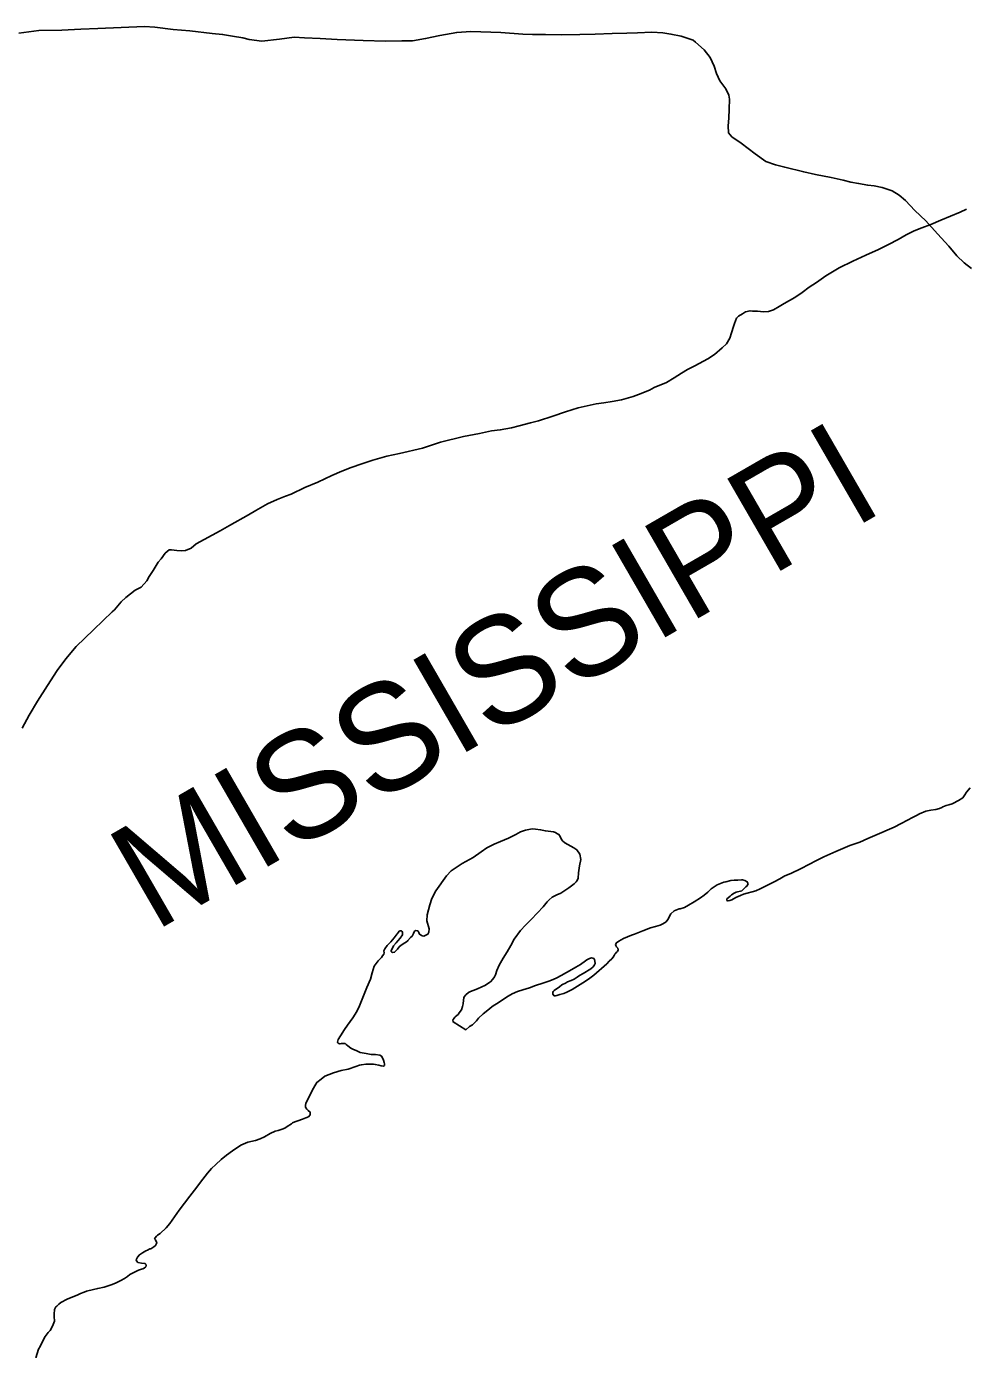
# Model space of a CAD drawing. Extents: x -939622 to -934222, y 1383701 to 1385301.
# Drawn here: x -935568.91 to -935552.12, y 1384319.14 to 1384342.79 of the extents above; entities that cross this region are included whole.
import ezdxf

# ---------------------------------------------------------------- set-up
doc = ezdxf.new("R2010")
doc.units = 0
doc.layers.add('3', color=7, linetype='Continuous')
doc.layers.add('9', color=7, linetype='Continuous')

msp = doc.modelspace()

# ---------------------------------------------------------------- linework, layer by layer
at = {"layer": '3'}
msp.add_lwpolyline([(-935569.044, 1384342.667), (-935568.688, 1384342.715), (-935568.277, 1384342.72), (-935567.933, 1384342.735), (-935567.633, 1384342.748), (-935567.217, 1384342.768), (-935566.798, 1384342.786), (-935566.614, 1384342.774), (-935566.286, 1384342.734), (-935565.991, 1384342.705), (-935565.59, 1384342.662), (-935565.404, 1384342.644), (-935565.226, 1384342.611), (-935565.042, 1384342.581), (-935564.927, 1384342.552), (-935564.701, 1384342.526), (-935564.39, 1384342.558), (-935564.124, 1384342.594), (-935563.944, 1384342.582), (-935563.661, 1384342.568), (-935563.361, 1384342.554), (-935562.895, 1384342.537), (-935562.493, 1384342.521), (-935562.205, 1384342.528), (-935562.013, 1384342.531), (-935561.78, 1384342.569), (-935561.524, 1384342.626), (-935561.223, 1384342.679), (-935560.969, 1384342.697), (-935560.434, 1384342.676), (-935560.04, 1384342.647), (-935559.872, 1384342.641), (-935559.638, 1384342.64), (-935559.347, 1384342.638), (-935559.023, 1384342.64), (-935558.753, 1384342.649), (-935558.45, 1384342.659), (-935558.186, 1384342.666), (-935557.998, 1384342.675), (-935557.74, 1384342.684), (-935557.542, 1384342.673), (-935557.397, 1384342.65), (-935557.213, 1384342.615), (-935557.003, 1384342.543), (-935556.957, 1384342.503), (-935556.802, 1384342.366), (-935556.696, 1384342.231), (-935556.627, 1384342.074), (-935556.587, 1384341.946), (-935556.523, 1384341.812), (-935556.416, 1384341.671), (-935556.364, 1384341.559), (-935556.353, 1384341.487), (-935556.358, 1384341.309), (-935556.362, 1384341.149), (-935556.375, 1384341.013), (-935556.368, 1384340.884), (-935556.312, 1384340.816), (-935556.146, 1384340.701), (-935555.896, 1384340.511), (-935555.706, 1384340.373), (-935555.53, 1384340.313), (-935555.366, 1384340.27), (-935555.027, 1384340.188), (-935554.819, 1384340.141), (-935554.538, 1384340.087), (-935554.32, 1384340.038), (-935554.184, 1384340.006), (-935554.048, 1384339.981), (-935553.885, 1384339.95), (-935553.768, 1384339.936), (-935553.626, 1384339.908), (-935553.45, 1384339.851), (-935553.324, 1384339.773), (-935553.207, 1384339.675), (-935553.045, 1384339.497), (-935552.844, 1384339.311), (-935552.641, 1384339.08), (-935552.438, 1384338.858), (-935552.295, 1384338.688), (-935552.161, 1384338.56), (-935552.029, 1384338.459)], dxfattribs=at)
at = {"layer": '9'}
for points in [[(-935564.18, 1384334.428), (-935563.938, 1384334.545), (-935563.704, 1384334.641), (-935563.454, 1384334.764), (-935563.273, 1384334.842), (-935563.11, 1384334.905), (-935562.918, 1384334.969), (-935562.722, 1384335.036), (-935562.469, 1384335.105), (-935562.246, 1384335.155), (-935561.835, 1384335.25), (-935561.515, 1384335.355), (-935561.101, 1384335.462), (-935560.815, 1384335.514), (-935560.6, 1384335.558), (-935560.445, 1384335.578), (-935560.245, 1384335.612), (-935560.109, 1384335.65), (-935559.906, 1384335.702), (-935559.764, 1384335.737), (-935559.508, 1384335.824), (-935559.283, 1384335.898), (-935559.057, 1384335.969), (-935558.733, 1384336.041), (-935558.598, 1384336.06), (-935558.449, 1384336.084), (-935558.279, 1384336.117), (-935558.074, 1384336.175), (-935557.98, 1384336.208), (-935557.781, 1384336.29), (-935557.699, 1384336.332), (-935557.477, 1384336.427), (-935557.342, 1384336.507), (-935557.21, 1384336.593), (-935557.104, 1384336.657), (-935556.971, 1384336.719), (-935556.741, 1384336.847), (-935556.618, 1384336.927), (-935556.481, 1384337.043), (-935556.408, 1384337.115), (-935556.346, 1384337.217), (-935556.316, 1384337.311), (-935556.278, 1384337.427), (-935556.265, 1384337.479), (-935556.229, 1384337.573), (-935556.194, 1384337.611), (-935556.123, 1384337.649), (-935556.065, 1384337.684), (-935555.984, 1384337.705), (-935555.939, 1384337.698), (-935555.852, 1384337.698), (-935555.798, 1384337.694), (-935555.738, 1384337.684), (-935555.654, 1384337.692), (-935555.565, 1384337.72), (-935555.465, 1384337.783), (-935555.374, 1384337.838), (-935555.185, 1384337.944), (-935555.056, 1384338.035), (-935554.931, 1384338.127), (-935554.801, 1384338.213), (-935554.631, 1384338.33), (-935554.393, 1384338.471), (-935554.148, 1384338.594), (-935553.918, 1384338.701), (-935553.69, 1384338.803), (-935553.516, 1384338.887), (-935553.342, 1384338.98), (-935553.195, 1384339.061), (-935553.054, 1384339.132), (-935552.918, 1384339.188), (-935552.758, 1384339.25), (-935552.577, 1384339.323), (-935552.403, 1384339.398), (-935552.234, 1384339.47), (-935552.119, 1384339.523)], [(-935568.982, 1384330.246), (-935568.855, 1384330.477), (-935568.711, 1384330.732), (-935568.531, 1384331.009), (-935568.357, 1384331.277), (-935568.202, 1384331.488), (-935568.018, 1384331.708), (-935567.707, 1384332.002), (-935567.536, 1384332.173), (-935567.376, 1384332.324), (-935567.335, 1384332.361), (-935567.214, 1384332.507), (-935567.133, 1384332.582), (-935566.966, 1384332.711), (-935566.86, 1384332.769), (-935566.759, 1384332.881), (-935566.713, 1384332.958), (-935566.645, 1384333.063), (-935566.557, 1384333.211), (-935566.502, 1384333.276), (-935566.427, 1384333.375), (-935566.358, 1384333.434), (-935566.319, 1384333.436), (-935566.222, 1384333.424), (-935566.129, 1384333.418), (-935566.066, 1384333.42), (-935565.966, 1384333.466), (-935565.878, 1384333.541), (-935565.445, 1384333.776), (-935565.28, 1384333.869), (-935564.939, 1384334.059), (-935564.809, 1384334.136), (-935564.6, 1384334.257), (-935564.429, 1384334.335), (-935564.278, 1384334.392), (-935564.18, 1384334.428)], [(-935556.021, 1384327.466), (-935556.029, 1384327.448), (-935556.038, 1384327.433), (-935556.061, 1384327.411), (-935556.131, 1384327.342), (-935556.235, 1384327.315), (-935556.27, 1384327.298), (-935556.314, 1384327.267), (-935556.341, 1384327.245), (-935556.379, 1384327.216), (-935556.402, 1384327.197), (-935556.401, 1384327.185), (-935556.398, 1384327.17), (-935556.38, 1384327.162), (-935556.344, 1384327.169), (-935556.308, 1384327.182), (-935556.238, 1384327.221), (-935556.158, 1384327.257), (-935556.105, 1384327.28), (-935556.039, 1384327.3), (-935555.947, 1384327.324), (-935555.882, 1384327.342), (-935555.802, 1384327.375), (-935555.672, 1384327.442), (-935555.554, 1384327.504), (-935555.454, 1384327.558), (-935555.363, 1384327.607), (-935555.256, 1384327.652), (-935555.073, 1384327.74), (-935554.796, 1384327.885), (-935554.669, 1384327.95), (-935554.451, 1384328.045), (-935554.288, 1384328.117), (-935554.205, 1384328.15), (-935554.024, 1384328.21), (-935553.882, 1384328.275), (-935553.758, 1384328.331), (-935553.409, 1384328.481), (-935553.286, 1384328.543), (-935553.173, 1384328.601), (-935553.085, 1384328.652), (-935553.014, 1384328.688), (-935552.958, 1384328.714), (-935552.846, 1384328.766), (-935552.757, 1384328.784), (-935552.667, 1384328.793), (-935552.605, 1384328.813), (-935552.56, 1384328.833), (-935552.54, 1384328.843), (-935552.486, 1384328.863), (-935552.433, 1384328.879), (-935552.379, 1384328.893), (-935552.341, 1384328.913), (-935552.285, 1384328.945), (-935552.265, 1384328.958), (-935552.188, 1384329.002), (-935552.151, 1384329.055), (-935552.123, 1384329.107), (-935552.056, 1384329.182)], [(-935561.594, 1384327.342), (-935561.408, 1384327.61), (-935561.321, 1384327.701), (-935561.124, 1384327.828), (-935560.93, 1384327.937), (-935560.789, 1384328.035), (-935560.687, 1384328.111), (-935560.557, 1384328.176), (-935560.439, 1384328.225), (-935560.3, 1384328.284), (-935560.167, 1384328.349), (-935560.082, 1384328.394), (-935559.996, 1384328.427), (-935559.876, 1384328.446), (-935559.816, 1384328.445), (-935559.726, 1384328.433), (-935559.638, 1384328.412), (-935559.496, 1384328.393), (-935559.457, 1384328.382), (-935559.433, 1384328.368), (-935559.399, 1384328.348), (-935559.374, 1384328.313), (-935559.357, 1384328.271), (-935559.335, 1384328.236), (-935559.292, 1384328.201), (-935559.237, 1384328.167), (-935559.133, 1384328.11), (-935559.081, 1384328.073), (-935559.024, 1384327.999), (-935559.009, 1384327.903), (-935559.029, 1384327.788), (-935559.049, 1384327.661), (-935559.057, 1384327.567), (-935559.071, 1384327.525), (-935559.091, 1384327.503), (-935559.126, 1384327.468), (-935559.223, 1384327.393), (-935559.366, 1384327.3), (-935559.434, 1384327.271), (-935559.517, 1384327.229), (-935559.575, 1384327.182), (-935559.61, 1384327.144), (-935559.679, 1384327.055), (-935559.78, 1384326.946), (-935559.896, 1384326.83), (-935559.998, 1384326.73), (-935560.085, 1384326.631), (-935560.2, 1384326.479), (-935560.259, 1384326.363), (-935560.324, 1384326.249), (-935560.392, 1384326.138), (-935560.466, 1384326.015), (-935560.508, 1384325.92), (-935560.529, 1384325.838), (-935560.546, 1384325.807), (-935560.577, 1384325.764), (-935560.621, 1384325.714), (-935560.723, 1384325.651), (-935560.774, 1384325.628), (-935560.853, 1384325.592), (-935560.927, 1384325.559), (-935560.975, 1384325.54), (-935561.013, 1384325.523), (-935561.063, 1384325.482), (-935561.089, 1384325.445), (-935561.094, 1384325.427), (-935561.105, 1384325.387), (-935561.111, 1384325.324), (-935561.122, 1384325.275), (-935561.138, 1384325.217), (-935561.178, 1384325.159), (-935561.198, 1384325.134), (-935561.221, 1384325.115), (-935561.23, 1384325.109), (-935561.248, 1384325.093), (-935561.259, 1384325.081), (-935561.268, 1384325.065), (-935561.285, 1384325.041), (-935561.291, 1384325.034), (-935561.289, 1384324.998), (-935561.06, 1384324.859), (-935560.996, 1384324.918), (-935560.943, 1384324.947), (-935560.873, 1384325.016), (-935560.836, 1384325.068), (-935560.751, 1384325.146), (-935560.64, 1384325.235), (-935560.588, 1384325.276), (-935560.464, 1384325.352), (-935560.385, 1384325.406), (-935560.306, 1384325.457), (-935560.235, 1384325.499), (-935560.138, 1384325.541), (-935560.043, 1384325.575), (-935559.921, 1384325.609), (-935559.817, 1384325.649), (-935559.687, 1384325.692), (-935559.577, 1384325.729), (-935559.5, 1384325.756), (-935559.435, 1384325.785), (-935559.358, 1384325.827)], [(-935559.358, 1384325.827), (-935559.261, 1384325.879), (-935559.167, 1384325.933), (-935559.097, 1384325.978), (-935559.014, 1384326.026), (-935558.923, 1384326.089), (-935558.897, 1384326.108), (-935558.853, 1384326.131), (-935558.835, 1384326.14), (-935558.817, 1384326.141), (-935558.79, 1384326.139), (-935558.775, 1384326.133), (-935558.765, 1384326.116), (-935558.758, 1384326.083), (-935558.751, 1384326.044), (-935558.762, 1384326.016), (-935558.785, 1384325.985), (-935558.831, 1384325.945), (-935558.967, 1384325.865), (-935559.028, 1384325.826), (-935559.072, 1384325.798), (-935559.125, 1384325.763), (-935559.178, 1384325.74), (-935559.244, 1384325.713), (-935559.282, 1384325.694), (-935559.332, 1384325.668), (-935559.347, 1384325.659), (-935559.385, 1384325.627), (-935559.414, 1384325.608), (-935559.458, 1384325.58), (-935559.484, 1384325.561), (-935559.499, 1384325.542), (-935559.507, 1384325.524), (-935559.506, 1384325.496), (-935559.484, 1384325.467), (-935559.46, 1384325.462), (-935559.436, 1384325.469), (-935559.38, 1384325.486), (-935559.312, 1384325.509), (-935559.258, 1384325.532), (-935559.164, 1384325.578), (-935559.067, 1384325.635), (-935558.97, 1384325.699), (-935558.905, 1384325.737), (-935558.844, 1384325.778), (-935558.777, 1384325.832), (-935558.727, 1384325.873), (-935558.68, 1384325.917), (-935558.64, 1384325.951), (-935558.544, 1384326.039), (-935558.503, 1384326.082), (-935558.454, 1384326.129), (-935558.431, 1384326.157), (-935558.411, 1384326.185), (-935558.399, 1384326.207), (-935558.388, 1384326.222), (-935558.368, 1384326.244), (-935558.353, 1384326.259), (-935558.339, 1384326.287), (-935558.349, 1384326.314), (-935558.368, 1384326.343), (-935558.384, 1384326.367), (-935558.387, 1384326.385), (-935558.373, 1384326.412), (-935558.329, 1384326.441), (-935558.244, 1384326.489), (-935558.102, 1384326.551), (-935558.049, 1384326.568), (-935557.898, 1384326.628), (-935557.764, 1384326.68), (-935557.672, 1384326.705), (-935557.592, 1384326.728), (-935557.542, 1384326.751), (-935557.486, 1384326.786), (-935557.451, 1384326.827), (-935557.401, 1384326.928), (-935557.34, 1384326.981), (-935557.283, 1384327.007), (-935557.254, 1384327.017), (-935557.248, 1384327.021), (-935557.233, 1384327.021), (-935557.153, 1384327.045), (-935557.085, 1384327.083), (-935556.985, 1384327.147), (-935556.873, 1384327.214), (-935556.803, 1384327.262), (-935556.742, 1384327.315), (-935556.678, 1384327.378), (-935556.572, 1384327.451), (-935556.451, 1384327.494), (-935556.418, 1384327.501), (-935556.326, 1384327.525), (-935556.269, 1384327.53), (-935556.236, 1384327.531), (-935556.203, 1384327.53), (-935556.137, 1384327.535), (-935556.119, 1384327.535), (-935556.08, 1384327.525), (-935556.034, 1384327.502), (-935556.025, 1384327.481), (-935556.021, 1384327.466)], [(-935562.532, 1384324.208), (-935562.514, 1384324.221), (-935562.515, 1384324.251), (-935562.519, 1384324.272), (-935562.529, 1384324.317), (-935562.546, 1384324.358), (-935562.565, 1384324.388), (-935562.598, 1384324.402), (-935562.671, 1384324.414), (-935562.749, 1384324.418), (-935562.839, 1384324.433), (-935562.945, 1384324.453), (-935563.009, 1384324.481), (-935563.076, 1384324.512), (-935563.113, 1384324.532), (-935563.168, 1384324.569), (-935563.196, 1384324.598), (-935563.217, 1384324.613), (-935563.247, 1384324.612), (-935563.271, 1384324.614), (-935563.286, 1384324.613), (-935563.31, 1384324.607), (-935563.328, 1384324.612), (-935563.344, 1384324.626), (-935563.35, 1384324.638), (-935563.34, 1384324.687), (-935563.3, 1384324.752), (-935563.226, 1384324.866), (-935563.174, 1384324.94), (-935563.08, 1384325.072), (-935563.009, 1384325.183), (-935562.961, 1384325.288), (-935562.889, 1384325.462), (-935562.828, 1384325.615), (-935562.761, 1384325.765), (-935562.732, 1384325.877), (-935562.713, 1384325.935), (-935562.697, 1384325.993), (-935562.663, 1384326.045), (-935562.628, 1384326.089), (-935562.596, 1384326.12), (-935562.585, 1384326.132), (-935562.567, 1384326.151), (-935562.548, 1384326.182), (-935562.524, 1384326.21), (-935562.516, 1384326.234), (-935562.523, 1384326.267), (-935562.504, 1384326.304), (-935562.464, 1384326.362), (-935562.4, 1384326.428), (-935562.339, 1384326.499), (-935562.322, 1384326.524), (-935562.288, 1384326.573), (-935562.276, 1384326.583), (-935562.25, 1384326.62), (-935562.236, 1384326.626), (-935562.212, 1384326.624), (-935562.199, 1384326.613), (-935562.193, 1384326.595), (-935562.194, 1384326.555), (-935562.231, 1384326.497), (-935562.275, 1384326.45), (-935562.306, 1384326.413), (-935562.35, 1384326.36), (-935562.367, 1384326.33), (-935562.383, 1384326.296), (-935562.395, 1384326.271), (-935562.391, 1384326.256), (-935562.382, 1384326.245), (-935562.369, 1384326.239), (-935562.334, 1384326.243), (-935562.302, 1384326.275), (-935562.282, 1384326.299), (-935562.253, 1384326.339), (-935562.218, 1384326.371), (-935562.15, 1384326.409), (-935562.103, 1384326.444), (-935562.095, 1384326.453), (-935562.046, 1384326.506), (-935562.019, 1384326.534), (-935562.003, 1384326.568), (-935561.997, 1384326.58), (-935561.977, 1384326.62), (-935561.957, 1384326.63), (-935561.93, 1384326.628), (-935561.924, 1384326.625), (-935561.914, 1384326.622), (-935561.902, 1384326.596), (-935561.892, 1384326.581), (-935561.886, 1384326.566), (-935561.858, 1384326.549), (-935561.84, 1384326.538), (-935561.809, 1384326.533), (-935561.739, 1384326.568), (-935561.719, 1384326.605), (-935561.718, 1384326.662), (-935561.759, 1384326.805), (-935561.753, 1384326.911), (-935561.705, 1384327.091), (-935561.667, 1384327.206), (-935561.594, 1384327.342)], [(-935568.293, 1384319.987), (-935568.18, 1384320.042), (-935568.109, 1384320.075), (-935568.003, 1384320.118), (-935567.941, 1384320.144), (-935567.873, 1384320.171), (-935567.837, 1384320.187), (-935567.709, 1384320.218), (-935567.632, 1384320.236), (-935567.519, 1384320.261), (-935567.394, 1384320.301), (-935567.314, 1384320.328), (-935567.22, 1384320.377), (-935567.158, 1384320.412), (-935567.105, 1384320.447), (-935567.061, 1384320.488), (-935566.932, 1384320.549), (-935566.908, 1384320.562), (-935566.855, 1384320.579), (-935566.831, 1384320.589), (-935566.804, 1384320.599), (-935566.775, 1384320.624), (-935566.77, 1384320.648), (-935566.774, 1384320.669), (-935566.795, 1384320.684), (-935566.852, 1384320.691), (-935566.916, 1384320.698), (-935566.944, 1384320.727), (-935566.95, 1384320.748), (-935566.925, 1384320.797), (-935566.89, 1384320.84), (-935566.835, 1384320.875), (-935566.773, 1384320.907), (-935566.743, 1384320.92), (-935566.702, 1384320.943), (-935566.684, 1384320.947), (-935566.634, 1384320.978), (-935566.602, 1384321.001), (-935566.58, 1384321.053), (-935566.605, 1384321.106), (-935566.618, 1384321.121), (-935566.61, 1384321.142), (-935566.587, 1384321.17), (-935566.566, 1384321.189), (-935566.519, 1384321.221), (-935566.412, 1384321.318), (-935566.348, 1384321.395), (-935566.182, 1384321.636), (-935565.987, 1384321.887), (-935565.904, 1384321.995), (-935565.757, 1384322.19), (-935565.671, 1384322.295), (-935565.602, 1384322.382), (-935565.526, 1384322.451), (-935565.43, 1384322.539), (-935565.337, 1384322.62), (-935565.228, 1384322.696), (-935565.076, 1384322.795), (-935564.952, 1384322.85), (-935564.815, 1384322.879), (-935564.735, 1384322.912), (-935564.655, 1384322.948), (-935564.555, 1384323.003), (-935564.463, 1384323.045), (-935564.413, 1384323.059), (-935564.341, 1384323.082), (-935564.291, 1384323.102), (-935564.253, 1384323.128), (-935564.171, 1384323.176), (-935564.153, 1384323.197), (-935564.115, 1384323.211), (-935564.059, 1384323.234), (-935563.975, 1384323.261), (-935563.919, 1384323.284), (-935563.872, 1384323.303), (-935563.84, 1384323.341), (-935563.839, 1384323.38), (-935563.842, 1384323.389), (-935563.873, 1384323.415), (-935563.9, 1384323.438), (-935563.916, 1384323.465), (-935563.923, 1384323.482), (-935563.921, 1384323.513), (-935563.916, 1384323.543), (-935563.804, 1384323.773), (-935563.756, 1384323.859), (-935563.722, 1384323.917), (-935563.646, 1384323.977), (-935563.578, 1384324.028), (-935563.425, 1384324.09), (-935563.288, 1384324.128), (-935563.16, 1384324.157), (-935563.023, 1384324.203), (-935562.961, 1384324.227), (-935562.925, 1384324.234), (-935562.848, 1384324.246), (-935562.71, 1384324.241), (-935562.677, 1384324.239), (-935562.616, 1384324.226), (-935562.571, 1384324.213), (-935562.532, 1384324.208)], [(-935568.737, 1384318.996), (-935568.689, 1384319.151), (-935568.663, 1384319.2), (-935568.613, 1384319.301), (-935568.573, 1384319.375), (-935568.516, 1384319.452), (-935568.481, 1384319.483), (-935568.45, 1384319.548), (-935568.43, 1384319.59), (-935568.408, 1384319.651), (-935568.414, 1384319.736), (-935568.41, 1384319.799), (-935568.405, 1384319.838), (-935568.403, 1384319.86), (-935568.384, 1384319.905), (-935568.366, 1384319.921), (-935568.331, 1384319.958), (-935568.293, 1384319.987)]]:
    msp.add_lwpolyline(points, dxfattribs=at)

# ---------------------------------------------------------------- texts
msp.add_text('MISSISSIPPI', height=1.9008, rotation=30, dxfattribs=at).set_placement((-935566.63, 1384326.598))

doc.saveas('drawing.dxf')
